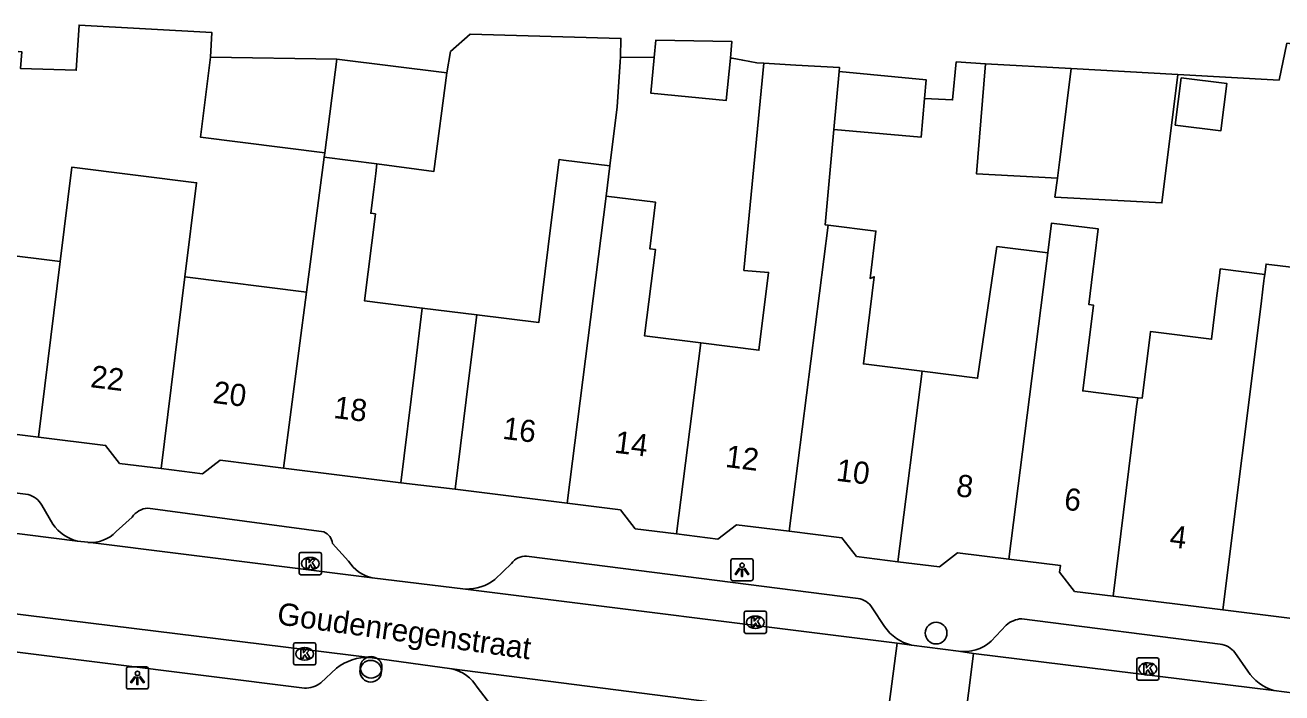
# Model space of a CAD drawing. Extents: x 161696 to 162377, y 380761 to 381673.
# Drawn here: x 162038 to 162094.7, y 381397.5 to 381427.6 of the extents above; entities that cross this region are included whole.
import ezdxf

# ---------------------------------------------------------------- set-up
doc = ezdxf.new("R2010")
doc.units = 0
for name, color, linetype in [('IMGEO_Boom', 7, 'Continuous'), ('IMGEO_Erf', 7, 'Continuous'), ('IMGEO_Kolk', 7, 'Continuous'), ('IMGEO_Lichtpunt', 7, 'Continuous'), ('IMGEO_Openbare_ruimte_label', 7, 'Continuous'), ('IMGEO_Pand', 7, 'Continuous'), ('IMGEO_Pand_nummerreeks', 7, 'Continuous'), ('IMGEO_Pand_overbouw', 7, 'Continuous'), ('IMGEO_Rijbaan_lokaal_open', 7, 'Continuous'), ('IMGEO_Voetpad_open', 7, 'Continuous')]:
    doc.layers.add(name, color=color, linetype=linetype)

msp = doc.modelspace()

# ---------------------------------------------------------------- linework, layer by layer
at = {"layer": 'IMGEO_Boom'}
for centre in [(162079.084, 381400.222), (162053.588, 381398.499), (162053.605, 381398.676)]:
    msp.add_circle(centre, 0.489, dxfattribs=at)
at = {"layer": 'IMGEO_Erf'}
msp.add_lwpolyline([(162064.85, 381426.19), (162064.83, 381425.983), (162064.706, 381423.947), (162064.375, 381421.287)], dxfattribs=at)
at = {"layer": 'IMGEO_Kolk'}
for p, q in [((162050.363, 381402.927), (162050.363, 381403.779)), ((162050.438, 381403.853), (162051.29, 381403.853)), ((162051.364, 381403.779), (162051.364, 381402.927)), ((162050.851, 381403.633), (162050.876, 381403.633)), ((162051.29, 381402.853), (162050.438, 381402.853)), ((162050.874, 381403.073), (162050.849, 381403.073)), ((162070.431, 381400.283), (162070.431, 381401.135)), ((162070.506, 381401.209), (162071.358, 381401.209)), ((162070.919, 381400.989), (162070.944, 381400.989)), ((162071.432, 381401.135), (162071.432, 381400.283)), ((162070.942, 381400.429), (162070.917, 381400.429)), ((162071.358, 381400.209), (162070.506, 381400.209)), ((162050.112, 381398.857), (162050.112, 381399.709)), ((162050.187, 381399.783), (162051.039, 381399.783)), ((162050.6, 381399.563), (162050.625, 381399.563)), ((162051.113, 381399.709), (162051.113, 381398.857)), ((162051.039, 381398.783), (162050.187, 381398.783)), ((162050.623, 381399.003), (162050.598, 381399.003)), ((162088.13, 381398.176), (162088.13, 381399.028)), ((162088.205, 381399.102), (162089.057, 381399.102)), ((162088.618, 381398.882), (162088.643, 381398.882)), ((162089.131, 381399.028), (162089.131, 381398.176)), ((162089.057, 381398.102), (162088.205, 381398.102)), ((162088.641, 381398.322), (162088.616, 381398.322))]:
    msp.add_line(p, q, dxfattribs=at)
for points in [[(162050.363, 381402.927), (162050.363, 381403.779)], [(162050.438, 381403.853), (162051.29, 381403.853)], [(162051.364, 381403.779), (162051.364, 381402.927)], [(162050.684, 381403.553), (162050.807, 381403.553), (162050.807, 381403.402), (162050.937, 381403.553), (162051.101, 381403.553), (162050.955, 381403.402), (162051.108, 381403.153), (162050.956, 381403.153), (162050.871, 381403.317), (162050.807, 381403.25), (162050.807, 381403.153), (162050.684, 381403.153), (162050.684, 381403.553)], [(162051.29, 381402.853), (162050.438, 381402.853)], [(162070.431, 381400.283), (162070.431, 381401.135)], [(162070.506, 381401.209), (162071.358, 381401.209)], [(162071.432, 381401.135), (162071.432, 381400.283)], [(162070.752, 381400.909), (162070.875, 381400.909), (162070.875, 381400.758), (162071.005, 381400.909), (162071.169, 381400.909), (162071.023, 381400.758), (162071.176, 381400.509), (162071.024, 381400.509), (162070.939, 381400.673), (162070.875, 381400.606), (162070.875, 381400.509), (162070.752, 381400.509), (162070.752, 381400.909)], [(162071.358, 381400.209), (162070.506, 381400.209)], [(162050.112, 381398.857), (162050.112, 381399.709)], [(162050.187, 381399.783), (162051.039, 381399.783)], [(162050.433, 381399.483), (162050.556, 381399.483), (162050.556, 381399.332), (162050.686, 381399.483), (162050.85, 381399.483), (162050.704, 381399.332), (162050.857, 381399.083), (162050.705, 381399.083), (162050.62, 381399.247), (162050.556, 381399.18), (162050.556, 381399.083), (162050.433, 381399.083), (162050.433, 381399.483)], [(162051.113, 381399.709), (162051.113, 381398.857)], [(162051.039, 381398.783), (162050.187, 381398.783)], [(162088.13, 381398.176), (162088.13, 381399.028)], [(162088.205, 381399.102), (162089.057, 381399.102)], [(162088.451, 381398.802), (162088.574, 381398.802), (162088.574, 381398.651), (162088.704, 381398.802), (162088.868, 381398.802), (162088.722, 381398.651), (162088.875, 381398.402), (162088.723, 381398.402), (162088.638, 381398.566), (162088.574, 381398.499), (162088.574, 381398.402), (162088.451, 381398.402), (162088.451, 381398.802)], [(162089.131, 381399.028), (162089.131, 381398.176)], [(162089.057, 381398.102), (162088.205, 381398.102)]]:
    msp.add_lwpolyline(points, dxfattribs=at)
for centre, start, end in [((162050.44, 381403.777), 91.552, 178.448), ((162050.44, 381403.777), 91.552, 178.448), ((162051.288, 381403.777), 1.552, 88.448), ((162051.288, 381403.777), 1.552, 88.448), ((162050.44, 381402.929), 181.552, 268.448), ((162050.44, 381402.929), 181.552, 268.448), ((162051.288, 381402.929), 271.552, 358.448), ((162051.288, 381402.929), 271.552, 358.448), ((162070.508, 381401.133), 91.552, 178.448), ((162070.508, 381401.133), 91.552, 178.448), ((162071.356, 381401.133), 1.552, 88.448), ((162071.356, 381401.133), 1.552, 88.448), ((162070.508, 381400.285), 181.552, 268.448), ((162070.508, 381400.285), 181.552, 268.448), ((162071.356, 381400.285), 271.552, 358.448), ((162071.356, 381400.285), 271.552, 358.448), ((162050.189, 381399.707), 91.552, 178.448), ((162050.189, 381399.707), 91.552, 178.448), ((162051.037, 381399.707), 1.552, 88.448), ((162051.037, 381399.707), 1.552, 88.448), ((162050.189, 381398.859), 181.552, 268.448), ((162050.189, 381398.859), 181.552, 268.448), ((162051.037, 381398.859), 271.552, 358.448), ((162051.037, 381398.859), 271.552, 358.448), ((162088.207, 381399.026), 91.552, 178.448), ((162088.207, 381399.026), 91.552, 178.448), ((162089.055, 381399.026), 1.552, 88.448), ((162089.055, 381399.026), 1.552, 88.448), ((162088.207, 381398.178), 181.552, 268.448), ((162088.207, 381398.178), 181.552, 268.448), ((162089.055, 381398.178), 271.552, 358.448), ((162089.055, 381398.178), 271.552, 358.448)]:
    msp.add_arc(centre, 0.0765, start, end, dxfattribs=at)
for centre, major_axis, ratio, start_param, end_param in [((162050.85, 381403.353), (-0.387, 0.002), 0.722429, 4.712389, 7.853982), ((162050.875, 381403.353), (-0.39, 0.002), 0.717154, 1.570796, 4.712389), ((162070.918, 381400.709), (-0.387, 0.002), 0.722429, 4.712389, 7.853982), ((162070.943, 381400.709), (-0.39, 0.002), 0.717154, 1.570796, 4.712389), ((162050.599, 381399.283), (-0.387, 0.002), 0.722429, 4.712389, 7.853982), ((162050.624, 381399.283), (-0.39, 0.002), 0.717154, 1.570796, 4.712389), ((162088.617, 381398.602), (-0.387, 0.002), 0.722429, 4.712389, 7.853982), ((162088.642, 381398.602), (-0.39, 0.002), 0.717154, 1.570796, 4.712389)]:
    msp.add_ellipse(centre, major_axis=major_axis, ratio=ratio, start_param=start_param, end_param=end_param, dxfattribs=at)
at = {"layer": 'IMGEO_Lichtpunt'}
for p, q in [((162069.833, 381403.48), (162069.833, 381402.673)), ((162069.833, 381403.48), (162069.833, 381402.673)), ((162070.735, 381403.575), (162069.927, 381403.575)), ((162070.735, 381403.575), (162069.927, 381403.575)), ((162070.829, 381402.673), (162070.829, 381403.48)), ((162070.829, 381402.673), (162070.829, 381403.48)), ((162069.927, 381402.579), (162070.735, 381402.579)), ((162069.927, 381402.579), (162070.735, 381402.579)), ((162043.474, 381398.697), (162042.666, 381398.697)), ((162043.474, 381398.697), (162042.666, 381398.697)), ((162042.572, 381398.602), (162042.572, 381397.795)), ((162042.572, 381398.602), (162042.572, 381397.795)), ((162043.568, 381397.795), (162043.568, 381398.602)), ((162043.568, 381397.795), (162043.568, 381398.602)), ((162042.666, 381397.701), (162043.474, 381397.701)), ((162042.666, 381397.701), (162043.474, 381397.701))]:
    msp.add_line(p, q, dxfattribs=at)
for points in [[(162070.207, 381403.144), (162070.246, 381403.116), (162070.058, 381402.854), (162070.02, 381402.881), (162070.207, 381403.144)], [(162070.309, 381403.096), (162070.356, 381403.096), (162070.356, 381402.774), (162070.309, 381402.774), (162070.309, 381403.096)], [(162070.419, 381403.116), (162070.457, 381403.143), (162070.644, 381402.881), (162070.605, 381402.853), (162070.419, 381403.116)], [(162042.946, 381398.266), (162042.985, 381398.238), (162042.797, 381397.976), (162042.759, 381398.003), (162042.946, 381398.266)], [(162043.048, 381398.218), (162043.095, 381398.218), (162043.095, 381397.896), (162043.048, 381397.896), (162043.048, 381398.218)], [(162043.158, 381398.238), (162043.196, 381398.265), (162043.383, 381398.003), (162043.344, 381397.975), (162043.158, 381398.238)]]:
    msp.add_lwpolyline(points, dxfattribs=at)
for centre in [(162070.332, 381403.278), (162043.071, 381398.4)]:
    msp.add_circle(centre, 0.0994, dxfattribs=at)
for centre, start, end in [((162069.927, 381403.48), 90, 180), ((162069.927, 381403.48), 90, 180), ((162070.735, 381403.48), 0, 90), ((162070.735, 381403.48), 0, 90), ((162069.927, 381402.673), 180, 270), ((162069.927, 381402.673), 180, 270), ((162070.735, 381402.673), 270, 0), ((162070.735, 381402.673), 270, 360), ((162042.666, 381398.602), 90, 180), ((162042.666, 381398.602), 90, 180), ((162043.474, 381398.602), 0, 90), ((162043.474, 381398.602), 0, 90), ((162042.666, 381397.795), 180, 270), ((162042.666, 381397.795), 180, 270), ((162043.474, 381397.795), 270, 0), ((162043.474, 381397.795), 270, 360)]:
    msp.add_arc(centre, 0.0946, start, end, dxfattribs=at)
at = {"layer": 'IMGEO_Pand'}
for points in [[(162069.805, 381426.138), (162069.877, 381426.885), (162066.443, 381426.951), (162066.368, 381426.174)], [(162051.515, 381421.88), (162045.918, 381422.577), (162046.368, 381426.193)], [(162046.368, 381426.193), (162052.067, 381426.103)], [(162052.067, 381426.103), (162051.515, 381421.88)], [(162052.067, 381426.103), (162057.016, 381425.481)], [(162069.805, 381426.138), (162069.621, 381424.237), (162066.213, 381424.566), (162066.368, 381426.174)], [(162068.476, 381413.3), (162071.094, 381412.974), (162071.531, 381416.484), (162070.415, 381416.575), (162071.313, 381425.913)], [(162071.313, 381425.913), (162072.755, 381425.829), (162074.727, 381425.715), (162074.707, 381425.537)], [(162084.55, 381420.724), (162080.897, 381420.926), (162080.958, 381421.661), (162081.306, 381425.886)], [(162081.306, 381425.886), (162085.179, 381425.672)], [(162053.871, 381421.372), (162056.435, 381421.037), (162057.016, 381425.481)], [(162074.707, 381425.537), (162074.468, 381422.928)], [(162074.707, 381425.537), (162078.636, 381425.163), (162078.563, 381424.322)], [(162089.982, 381425.406), (162089.262, 381419.615), (162084.443, 381419.881), (162084.55, 381420.724)], [(162084.55, 381420.724), (162084.643, 381421.457), (162084.763, 381422.399), (162085.179, 381425.672)], [(162085.179, 381425.672), (162089.982, 381425.406)], [(162090.128, 381425.253), (162089.864, 381423.121), (162091.922, 381422.867), (162092.185, 381425), (162090.128, 381425.253)], [(162078.563, 381424.322), (162078.413, 381422.586), (162074.468, 381422.928)], [(162074.468, 381422.928), (162074.075, 381418.633), (162074.212, 381418.616)], [(162050.693, 381415.596), (162051.489, 381421.684)], [(162051.489, 381421.684), (162051.515, 381421.88)], [(162051.489, 381421.684), (162053.871, 381421.372)], [(162054.94, 381407.002), (162055.559, 381411.978), (162055.913, 381414.876), (162053.315, 381415.194), (162053.804, 381419.121), (162053.593, 381419.147), (162053.727, 381420.223), (162053.816, 381420.936), (162053.871, 381421.372)], [(162064.375, 381421.287), (162062.287, 381421.547), (162062.083, 381421.572), (162061.654, 381418.126), (162061.592, 381417.628), (162061.168, 381414.221), (162058.381, 381414.569), (162058.016, 381411.713), (162057.392, 381406.706)], [(162039.59, 381416.978), (162040.119, 381421.227), (162045.738, 381420.527), (162045.209, 381416.279)], [(162064.375, 381421.287), (162064.205, 381419.922)], [(162062.446, 381406.077), (162064.205, 381419.922)], [(162064.205, 381419.922), (162066.43, 381419.645), (162066.169, 381417.547), (162066.423, 381417.515), (162065.937, 381413.616), (162068.476, 381413.3)], [(162074.212, 381418.616), (162072.458, 381404.811)], [(162074.212, 381418.616), (162076.369, 381418.347), (162076.103, 381416.209), (162076.293, 381416.289), (162075.803, 381412.354), (162078.453, 381412.024)], [(162084.122, 381417.357), (162084.293, 381418.703), (162086.394, 381418.442), (162086.226, 381417.095), (162086.155, 381416.527), (162085.969, 381415.034), (162086.176, 381415.008), (162085.695, 381411.14), (162088.171, 381410.831)], [(162034.016, 381417.672), (162039.59, 381416.978)], [(162078.453, 381412.024), (162080.955, 381411.712), (162081.824, 381417.643), (162084.122, 381417.357)], [(162038.61, 381409.058), (162039.59, 381416.978)], [(162084.122, 381417.357), (162082.368, 381403.557)], [(162093.9, 381416.386), (162093.959, 381416.86), (162096.111, 381416.593), (162095.63, 381412.721), (162095.977, 381412.678), (162096.572, 381412.604), (162098.641, 381412.347), (162098.161, 381408.496), (162098.079, 381407.836), (162097.798, 381405.582), (162097.181, 381400.62)], [(162045.209, 381416.279), (162044.14, 381407.634)], [(162045.209, 381416.279), (162050.693, 381415.596)], [(162088.171, 381410.831), (162088.373, 381410.806), (162088.727, 381413.661), (162088.746, 381413.812), (162091.501, 381413.47), (162091.731, 381415.314), (162091.86, 381416.349), (162091.876, 381416.476), (162091.896, 381416.636), (162093.9, 381416.386)], [(162093.9, 381416.386), (162093.88, 381416.226), (162093.864, 381416.099), (162093.818, 381415.733), (162093.735, 381415.064), (162092.018, 381401.263)], [(162049.655, 381407.66), (162050.693, 381415.596)], [(162067.382, 381404.689), (162068.476, 381413.3)], [(162077.362, 381403.438), (162078.453, 381412.024)], [(162087.059, 381401.88), (162088.121, 381410.43), (162088.171, 381410.831)], [(162038.61, 381409.058), (162035.583, 381409.435), (162034.803, 381408.827), (162032.95, 381409.058)], [(162044.14, 381407.634), (162042.268, 381407.867), (162041.634, 381408.682), (162038.61, 381409.058)], [(162049.655, 381407.66), (162046.799, 381408.016), (162046.01, 381407.402), (162044.14, 381407.634)], [(162054.94, 381407.002), (162049.655, 381407.66)], [(162062.446, 381406.077), (162057.392, 381406.706)], [(162067.382, 381404.689), (162065.518, 381404.921), (162064.851, 381405.778), (162062.446, 381406.077)], [(162072.458, 381404.811), (162070.078, 381405.107), (162069.243, 381404.457), (162067.382, 381404.689)], [(162077.362, 381403.438), (162075.493, 381403.671), (162074.836, 381404.515), (162072.458, 381404.811)], [(162082.368, 381403.557), (162080.05, 381403.846), (162079.228, 381403.206), (162077.362, 381403.438)], [(162087.059, 381401.88), (162085.327, 381402.096), (162084.648, 381402.968), (162084.685, 381403.269), (162082.368, 381403.557)], [(162092.018, 381401.263), (162087.059, 381401.88)], [(162097.181, 381400.62), (162092.018, 381401.263)]]:
    msp.add_lwpolyline(points, dxfattribs=at)
at = {"layer": 'IMGEO_Pand_overbouw'}
msp.add_lwpolyline([(162055.559, 381411.978), (162054.94, 381407.002), (162057.392, 381406.706), (162058.016, 381411.713), (162058.381, 381414.569), (162055.913, 381414.876)], close=True, dxfattribs=at)
at = {"layer": 'IMGEO_Rijbaan_lokaal_open'}
for points in [[(162026.829, 381406.078), (162040.365, 381404.362)], [(162040.365, 381404.362), (162040.839, 381404.312)], [(162040.839, 381404.312), (162053.661, 381402.718)], [(162053.661, 381402.718), (162057.865, 381402.202)], [(162053.542, 381399.125), (162026.417, 381402.452)], [(162057.865, 381402.202), (162077.323, 381399.762)], [(162076.85, 381396.098), (162077.323, 381399.762)], [(162077.323, 381399.762), (162077.978, 381399.68)], [(162077.978, 381399.68), (162080.085, 381399.404)], [(162080.085, 381399.404), (162080.767, 381399.306)], [(162080.767, 381399.306), (162080.312, 381395.719)], [(162094.305, 381397.63), (162080.767, 381399.306)], [(162057.242, 381398.61), (162053.542, 381399.125)], [(162076.85, 381396.098), (162057.242, 381398.61)], [(162094.305, 381397.63), (162097.576, 381397.204)]]:
    msp.add_lwpolyline(points, dxfattribs=at)
at = {"layer": 'IMGEO_Voetpad_open'}
for points in [[(162046.368, 381426.193), (162046.425, 381427.298), (162040.442, 381427.63), (162040.314, 381425.595), (162037.796, 381425.675), (162037.852, 381426.429), (162037.687, 381426.437)], [(162057.016, 381425.481), (162057.184, 381426.434), (162058.07, 381427.219), (162064.87, 381427.029), (162064.85, 381426.19)], [(162113.517, 381425.962), (162100.007, 381426.437), (162099.999, 381426.187), (162094.902, 381426.811), (162094.545, 381425.154), (162089.982, 381425.406)], [(162066.368, 381426.174), (162064.85, 381426.19)], [(162071.313, 381425.913), (162071.006, 381425.931), (162070.362, 381426.049), (162069.885, 381426.137), (162069.805, 381426.138)], [(162081.306, 381425.886), (162079.993, 381425.969), (162079.829, 381424.259), (162078.563, 381424.322)], [(162029.177, 381407.591), (162038.144, 381406.47)], [(162057.392, 381406.706), (162054.94, 381407.002)], [(162038.756, 381405.994), (162039.26, 381405.131)], [(162043.538, 381405.859), (162051.476, 381404.784)], [(162042.112, 381404.794), (162042.828, 381405.454)], [(162051.869, 381404.258), (162052.591, 381403.468)], [(162059.19, 381402.63), (162059.937, 381403.36)], [(162060.616, 381403.69), (162075.562, 381401.785)], [(162076.194, 381401.362), (162076.76, 381400.511)], [(162050.6, 381397.732), (162028.174, 381400.544)], [(162081.562, 381399.851), (162082.237, 381400.58)], [(162082.941, 381400.868), (162091.89, 381399.726)], [(162092.559, 381399.344), (162093.134, 381398.506)], [(162052.052, 381398.641), (162051.335, 381397.974)], [(162058.983, 381397), (162058.392, 381397.782)]]:
    msp.add_lwpolyline(points, dxfattribs=at)
for centre, radius, start, end in [((162037.868, 381405.484), 1.024, 29.8793, 74.3707), ((162043.63, 381404.873), 0.99, 95.3315, 144.0713), ((162040.844, 381406.229), 1.927, 214.7228, 255.6069), ((162040.973, 381405.879), 1.573, 265.0942, 316.3824), ((162051.192, 381404.162), 0.684, 8.061, 65.4694), ((162053.96, 381404.283), 1.594, 210.7679, 259.1763), ((162060.594, 381402.873), 0.818, 88.4239, 143.4164), ((162057.876, 381404.432), 2.23, 269.7081, 306.0948), ((162075.44, 381400.919), 0.875, 30.4454, 81.9655), ((162078.442, 381401.669), 2.042, 214.5336, 256.8576), ((162083.023, 381399.663), 1.207, 93.8881, 130.61), ((162080.337, 381401.236), 1.85, 262.1822, 311.4937), ((162091.717, 381398.646), 1.094, 39.6508, 80.8963), ((162053.453, 381396.862), 2.265, 87.7603, 128.2306), ((162056.851, 381396.854), 1.799, 31.0483, 77.4439), ((162094.981, 381399.755), 2.23, 214.0574, 252.3438), ((162050.606, 381398.95), 1.218, 269.702, 306.7464)]:
    msp.add_arc(centre, radius, start, end, dxfattribs=at)

# ---------------------------------------------------------------- texts
at = {"layer": 'IMGEO_Openbare_ruimte_label'}
msp.add_text('Goudenregenstraat', height=1, rotation=352.0644, dxfattribs=at).set_placement((162049.327, 381400.624))
at = {"layer": 'IMGEO_Pand_nummerreeks'}
for s, rotation, p in [('22', 352.8923, (162040.919, 381411.312)), ('20', 352.9001, (162046.435, 381410.601)), ('18', 352.9011, (162051.882, 381409.923)), ('16', 352.9068, (162059.5, 381408.983)), ('14', 352.9081, (162064.544, 381408.356)), ('12', 352.9068, (162069.545, 381407.714)), ('10', 352.9076, (162074.543, 381407.092)), ('8', 352.9039, (162079.954, 381406.398)), ('6', 352.9011, (162084.818, 381405.792)), ('4', 352.9011, (162089.576, 381404.106))]:
    msp.add_text(s, height=1, rotation=rotation, dxfattribs=at).set_placement(p)

doc.saveas('drawing.dxf')
